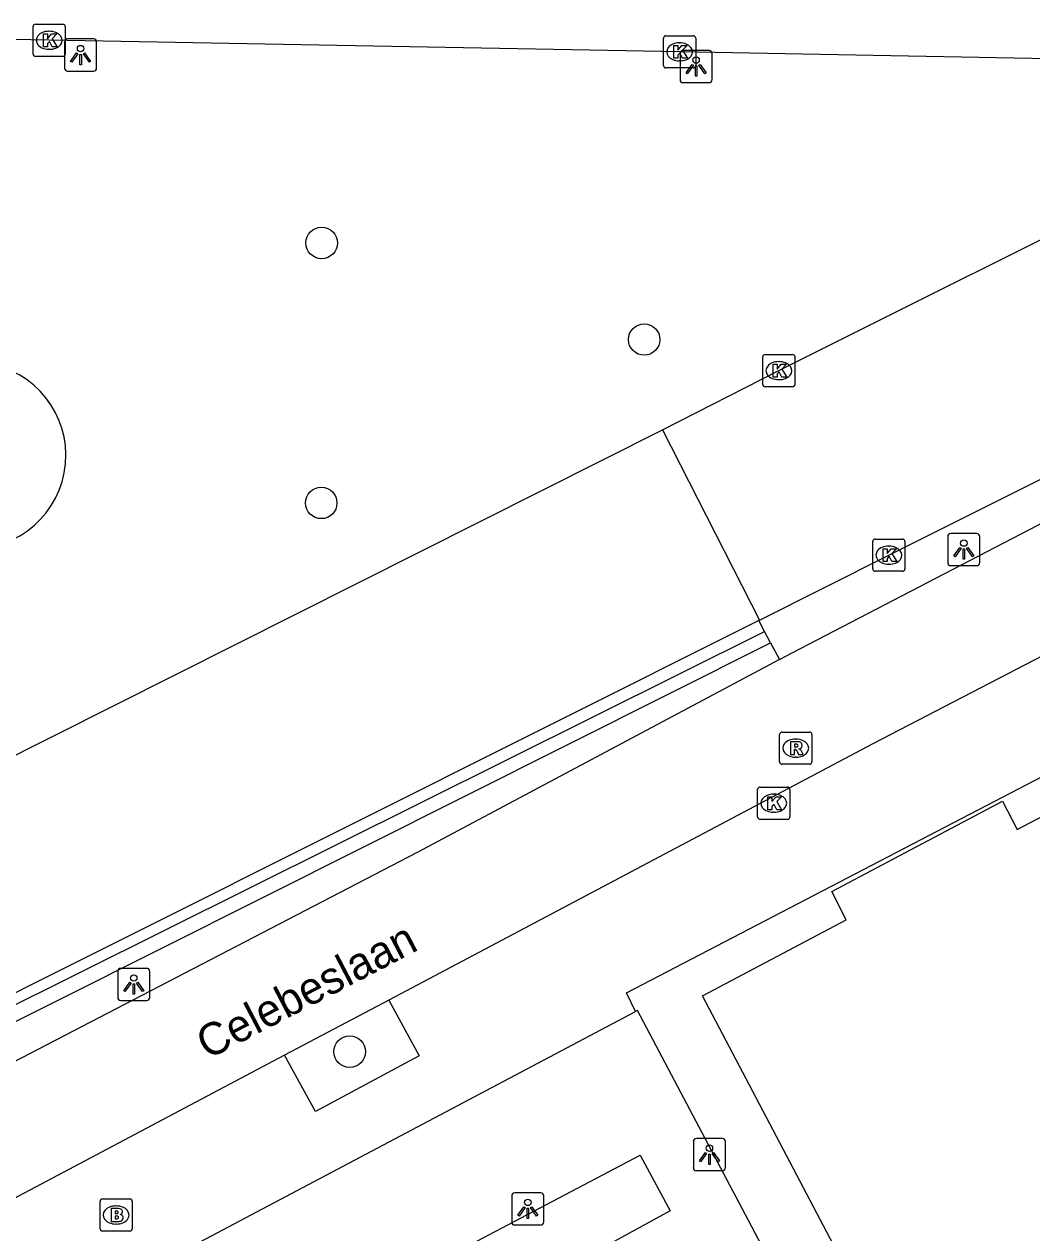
# Model space of a CAD drawing. Extents: x 162880 to 165536, y 384011 to 385179.
# Drawn here: x 163011.59 to 163042.88, y 384221.49 to 384259.01 of the extents above; entities that cross this region are included whole.
import ezdxf

# ---------------------------------------------------------------- set-up
doc = ezdxf.new("R2010")
doc.units = 0
for name, color, linetype in [('IMGEO_Berm_groen', 7, 'Continuous'), ('IMGEO_Boom', 7, 'Continuous'), ('IMGEO_Brandkraan', 7, 'Continuous'), ('IMGEO_Fietspad_gesloten', 7, 'Continuous'), ('IMGEO_Kolk', 7, 'Continuous'), ('IMGEO_Lichtpunt', 7, 'Continuous'), ('IMGEO_Muur', 7, 'Continuous'), ('IMGEO_Openbare_ruimte_label', 7, 'Continuous'), ('IMGEO_Parkeervlak_open', 7, 'Continuous'), ('IMGEO_Rijbaan_lokaal_gesloten', 7, 'Continuous'), ('IMGEO_Rijbaan_lokaal_open', 7, 'Continuous'), ('IMGEO_Rioolput', 7, 'Continuous'), ('IMGEO_Verkeerseiland_open', 7, 'Continuous'), ('IMGEO_Voetpad_open', 7, 'Continuous')]:
    doc.layers.add(name, color=color, linetype=linetype)

msp = doc.modelspace()

# ---------------------------------------------------------------- linework, layer by layer
at = {"layer": 'IMGEO_Berm_groen'}
msp.add_arc((163009.999, 384245.62), 2.884, 267.7669, 81.9361, dxfattribs=at)
at = {"layer": 'IMGEO_Boom'}
for centre in [(163020.825, 384252.217), (163030.841, 384249.219), (163020.811, 384244.148), (163021.693, 384227.118)]:
    msp.add_circle(centre, 0.489, dxfattribs=at)
at = {"layer": 'IMGEO_Brandkraan'}
for p, q in [((163014.016, 384222.547), (163014.868, 384222.547)), ((163013.941, 384221.621), (163013.941, 384222.473)), ((163014.429, 384222.327), (163014.454, 384222.327)), ((163014.942, 384222.473), (163014.942, 384221.621)), ((163014.868, 384221.547), (163014.016, 384221.547)), ((163014.452, 384221.767), (163014.427, 384221.767))]:
    msp.add_line(p, q, dxfattribs=at)
for points in [[(163014.016, 384222.547), (163014.868, 384222.547)], [(163013.941, 384221.621), (163013.941, 384222.473)], [(163014.289, 384222.247), (163014.289, 384221.847), (163014.502, 384221.847)], [(163014.52, 384222.247), (163014.289, 384222.247)], [(163014.942, 384222.473), (163014.942, 384221.621)], [(163014.468, 384222.166), (163014.414, 384222.166), (163014.414, 384222.09)], [(163014.414, 384222.09), (163014.467, 384222.09)], [(163014.476, 384222.014), (163014.414, 384222.014), (163014.414, 384221.933)], [(163014.414, 384221.933), (163014.476, 384221.933)], [(163014.868, 384221.547), (163014.016, 384221.547)]]:
    msp.add_lwpolyline(points, dxfattribs=at)
for centre, radius, start, end in [((163014.018, 384222.471), 0.0765, 91.552, 178.448), ((163014.018, 384222.471), 0.0765, 91.552, 178.448), ((163014.866, 384222.471), 0.0765, 1.552, 88.448), ((163014.866, 384222.471), 0.0765, 1.552, 88.448), ((163014.524, 384222.102), 0.145, 59.4692, 91.5367), ((163014.549, 384222.149), 0.0922, 285.5137, 58.1501), ((163014.469, 384222.128), 0.0379, 267.8285, 90.9355), ((163014.477, 384221.973), 0.0404, 269.8759, 90.5077), ((163014.508, 384222.098), 0.251, 268.6676, 293.5347), ((163014.554, 384221.957), 0.105, 301.3115, 78.989), ((163014.018, 384221.623), 0.0765, 181.552, 268.448), ((163014.018, 384221.623), 0.0765, 181.552, 268.448), ((163014.866, 384221.623), 0.0765, 271.552, 358.448), ((163014.866, 384221.623), 0.0765, 271.552, 358.448)]:
    msp.add_arc(centre, radius, start, end, dxfattribs=at)
for centre, major_axis, ratio, start_param, end_param in [((163014.428, 384222.047), (-0.387, 0.002), 0.722429, 4.712389, 7.853982), ((163014.453, 384222.047), (-0.39, 0.002), 0.717154, 1.570796, 4.712389)]:
    msp.add_ellipse(centre, major_axis=major_axis, ratio=ratio, start_param=start_param, end_param=end_param, dxfattribs=at)
at = {"layer": 'IMGEO_Fietspad_gesloten'}
for points in [[(162985.976, 384223.591), (163031.406, 384246.417)], [(163034.397, 384240.497), (162949.477, 384198.002)], [(163034.42, 384240.509), (163034.397, 384240.497)]]:
    msp.add_lwpolyline(points, dxfattribs=at)
at = {"layer": 'IMGEO_Kolk'}
for p, q in [((163011.862, 384258.08), (163011.862, 384258.932)), ((163011.937, 384259.006), (163012.789, 384259.006)), ((163012.863, 384258.932), (163012.863, 384258.08)), ((163012.35, 384258.786), (163012.375, 384258.786)), ((163031.44, 384257.721), (163031.44, 384258.573)), ((163031.515, 384258.647), (163032.367, 384258.647)), ((163032.441, 384258.573), (163032.441, 384257.721)), ((163012.373, 384258.226), (163012.348, 384258.226)), ((163031.928, 384258.427), (163031.953, 384258.427)), ((163012.789, 384258.006), (163011.937, 384258.006)), ((163031.951, 384257.867), (163031.926, 384257.867)), ((163032.367, 384257.647), (163031.515, 384257.647)), ((163034.524, 384247.827), (163034.524, 384248.679)), ((163034.599, 384248.753), (163035.451, 384248.753)), ((163035.012, 384248.533), (163035.037, 384248.533)), ((163035.525, 384248.679), (163035.525, 384247.827)), ((163035.451, 384247.753), (163034.599, 384247.753)), ((163035.035, 384247.973), (163035.01, 384247.973)), ((163037.939, 384242.1), (163037.939, 384242.952)), ((163038.014, 384243.026), (163038.866, 384243.026)), ((163038.427, 384242.806), (163038.452, 384242.806)), ((163038.94, 384242.952), (163038.94, 384242.1)), ((163038.45, 384242.246), (163038.425, 384242.246)), ((163038.866, 384242.026), (163038.014, 384242.026)), ((163034.44, 384235.327), (163035.292, 384235.327)), ((163034.365, 384234.401), (163034.365, 384235.253)), ((163034.853, 384235.107), (163034.878, 384235.107)), ((163035.366, 384235.253), (163035.366, 384234.401)), ((163034.876, 384234.547), (163034.851, 384234.547)), ((163035.292, 384234.327), (163034.44, 384234.327))]:
    msp.add_line(p, q, dxfattribs=at)
for points in [[(163011.862, 384258.08), (163011.862, 384258.932)], [(163011.937, 384259.006), (163012.789, 384259.006)], [(163012.863, 384258.932), (163012.863, 384258.08)], [(163012.183, 384258.706), (163012.306, 384258.706), (163012.306, 384258.555), (163012.436, 384258.706), (163012.6, 384258.706), (163012.454, 384258.555), (163012.607, 384258.306), (163012.455, 384258.306), (163012.37, 384258.47), (163012.306, 384258.403), (163012.306, 384258.306), (163012.183, 384258.306), (163012.183, 384258.706)], [(163031.44, 384257.721), (163031.44, 384258.573)], [(163031.515, 384258.647), (163032.367, 384258.647)], [(163032.441, 384258.573), (163032.441, 384257.721)], [(163031.761, 384258.347), (163031.884, 384258.347), (163031.884, 384258.196), (163032.014, 384258.347), (163032.178, 384258.347), (163032.032, 384258.196), (163032.185, 384257.947), (163032.033, 384257.947), (163031.948, 384258.111), (163031.884, 384258.044), (163031.884, 384257.947), (163031.761, 384257.947), (163031.761, 384258.347)], [(163012.789, 384258.006), (163011.937, 384258.006)], [(163032.367, 384257.647), (163031.515, 384257.647)], [(163034.524, 384247.827), (163034.524, 384248.679)], [(163034.599, 384248.753), (163035.451, 384248.753)], [(163034.845, 384248.453), (163034.968, 384248.453), (163034.968, 384248.302), (163035.098, 384248.453), (163035.262, 384248.453), (163035.116, 384248.302), (163035.269, 384248.053), (163035.117, 384248.053), (163035.032, 384248.217), (163034.968, 384248.15), (163034.968, 384248.053), (163034.845, 384248.053), (163034.845, 384248.453)], [(163035.525, 384248.679), (163035.525, 384247.827)], [(163035.451, 384247.753), (163034.599, 384247.753)], [(163037.939, 384242.1), (163037.939, 384242.952)], [(163038.014, 384243.026), (163038.866, 384243.026)], [(163038.94, 384242.952), (163038.94, 384242.1)], [(163038.26, 384242.726), (163038.383, 384242.726), (163038.383, 384242.575), (163038.513, 384242.726), (163038.677, 384242.726), (163038.531, 384242.575), (163038.684, 384242.326), (163038.532, 384242.326), (163038.447, 384242.49), (163038.383, 384242.423), (163038.383, 384242.326), (163038.26, 384242.326), (163038.26, 384242.726)], [(163038.866, 384242.026), (163038.014, 384242.026)], [(163034.44, 384235.327), (163035.292, 384235.327)], [(163034.365, 384234.401), (163034.365, 384235.253)], [(163034.686, 384235.027), (163034.809, 384235.027), (163034.809, 384234.876), (163034.939, 384235.027), (163035.103, 384235.027), (163034.957, 384234.876), (163035.11, 384234.627), (163034.958, 384234.627), (163034.873, 384234.791), (163034.809, 384234.724), (163034.809, 384234.627), (163034.686, 384234.627), (163034.686, 384235.027)], [(163035.366, 384235.253), (163035.366, 384234.401)], [(163035.292, 384234.327), (163034.44, 384234.327)]]:
    msp.add_lwpolyline(points, dxfattribs=at)
for centre, start, end in [((163011.939, 384258.93), 91.552, 178.448), ((163011.939, 384258.93), 91.552, 178.448), ((163012.787, 384258.93), 1.552, 88.448), ((163012.787, 384258.93), 1.552, 88.448), ((163031.517, 384258.571), 91.552, 178.448), ((163031.517, 384258.571), 91.552, 178.448), ((163032.365, 384258.571), 1.552, 88.448), ((163032.365, 384258.571), 1.552, 88.448), ((163011.939, 384258.082), 181.552, 268.448), ((163011.939, 384258.082), 181.552, 268.448), ((163012.787, 384258.082), 271.552, 358.448), ((163012.787, 384258.082), 271.552, 358.448), ((163031.517, 384257.723), 181.552, 268.448), ((163031.517, 384257.723), 181.552, 268.448), ((163032.365, 384257.723), 271.552, 358.448), ((163032.365, 384257.723), 271.552, 358.448), ((163034.601, 384248.677), 91.552, 178.448), ((163034.601, 384248.677), 91.552, 178.448), ((163035.449, 384248.677), 1.552, 88.448), ((163035.449, 384248.677), 1.552, 88.448), ((163034.601, 384247.829), 181.552, 268.448), ((163034.601, 384247.829), 181.552, 268.448), ((163035.449, 384247.829), 271.552, 358.448), ((163035.449, 384247.829), 271.552, 358.448), ((163038.016, 384242.95), 91.552, 178.448), ((163038.016, 384242.95), 91.552, 178.448), ((163038.864, 384242.95), 1.552, 88.448), ((163038.864, 384242.95), 1.552, 88.448), ((163038.016, 384242.102), 181.552, 268.448), ((163038.016, 384242.102), 181.552, 268.448), ((163038.864, 384242.102), 271.552, 358.448), ((163038.864, 384242.102), 271.552, 358.448), ((163034.442, 384235.251), 91.552, 178.448), ((163034.442, 384235.251), 91.552, 178.448), ((163035.29, 384235.251), 1.552, 88.448), ((163035.29, 384235.251), 1.552, 88.448), ((163034.442, 384234.403), 181.552, 268.448), ((163034.442, 384234.403), 181.552, 268.448), ((163035.29, 384234.403), 271.552, 358.448), ((163035.29, 384234.403), 271.552, 358.448)]:
    msp.add_arc(centre, 0.0765, start, end, dxfattribs=at)
for centre, major_axis, ratio, start_param, end_param in [((163012.349, 384258.506), (-0.387, 0.002), 0.722429, 4.712389, 7.853982), ((163012.374, 384258.506), (-0.39, 0.002), 0.717154, 1.570796, 4.712389), ((163031.927, 384258.147), (-0.387, 0.002), 0.722429, 4.712389, 7.853982), ((163031.952, 384258.147), (-0.39, 0.002), 0.717154, 1.570796, 4.712389), ((163035.011, 384248.253), (-0.387, 0.002), 0.722429, 4.712389, 7.853982), ((163035.036, 384248.253), (-0.39, 0.002), 0.717154, 1.570796, 4.712389), ((163038.426, 384242.526), (-0.387, 0.002), 0.722429, 4.712389, 7.853982), ((163038.451, 384242.526), (-0.39, 0.002), 0.717154, 1.570796, 4.712389), ((163034.852, 384234.827), (-0.387, 0.002), 0.722429, 4.712389, 7.853982), ((163034.877, 384234.827), (-0.39, 0.002), 0.717154, 1.570796, 4.712389)]:
    msp.add_ellipse(centre, major_axis=major_axis, ratio=ratio, start_param=start_param, end_param=end_param, dxfattribs=at)
at = {"layer": 'IMGEO_Lichtpunt'}
for p, q in [((163012.838, 384258.452), (163012.838, 384257.645)), ((163012.838, 384258.452), (163012.838, 384257.645)), ((163013.74, 384258.547), (163012.932, 384258.547)), ((163013.74, 384258.547), (163012.932, 384258.547)), ((163013.834, 384257.645), (163013.834, 384258.452)), ((163013.834, 384257.645), (163013.834, 384258.452)), ((163032.857, 384258.19), (163032.049, 384258.19)), ((163032.857, 384258.19), (163032.049, 384258.19)), ((163031.955, 384258.095), (163031.955, 384257.288)), ((163031.955, 384258.095), (163031.955, 384257.288)), ((163032.951, 384257.288), (163032.951, 384258.095)), ((163032.951, 384257.288), (163032.951, 384258.095)), ((163012.932, 384257.551), (163013.74, 384257.551)), ((163012.932, 384257.551), (163013.74, 384257.551)), ((163032.049, 384257.194), (163032.857, 384257.194)), ((163032.049, 384257.194), (163032.857, 384257.194)), ((163041.172, 384243.198), (163040.364, 384243.198)), ((163041.172, 384243.198), (163040.364, 384243.198)), ((163040.27, 384243.103), (163040.27, 384242.296)), ((163040.27, 384243.103), (163040.27, 384242.296)), ((163041.266, 384242.296), (163041.266, 384243.103)), ((163041.266, 384242.296), (163041.266, 384243.103)), ((163040.364, 384242.202), (163041.172, 384242.202)), ((163040.364, 384242.202), (163041.172, 384242.202)), ((163015.393, 384229.701), (163014.585, 384229.701)), ((163015.393, 384229.701), (163014.585, 384229.701)), ((163014.491, 384229.606), (163014.491, 384228.799)), ((163014.491, 384229.606), (163014.491, 384228.799)), ((163015.487, 384228.799), (163015.487, 384229.606)), ((163015.487, 384228.799), (163015.487, 384229.606)), ((163014.585, 384228.705), (163015.393, 384228.705)), ((163014.585, 384228.705), (163015.393, 384228.705)), ((163033.27, 384224.419), (163032.462, 384224.419)), ((163033.27, 384224.419), (163032.462, 384224.419)), ((163032.368, 384224.324), (163032.368, 384223.517)), ((163032.368, 384224.324), (163032.368, 384223.517)), ((163033.364, 384223.517), (163033.364, 384224.324)), ((163033.364, 384223.517), (163033.364, 384224.324)), ((163032.462, 384223.423), (163033.27, 384223.423)), ((163032.462, 384223.423), (163033.27, 384223.423)), ((163026.729, 384222.64), (163026.729, 384221.833)), ((163026.729, 384222.64), (163026.729, 384221.833)), ((163027.631, 384222.735), (163026.823, 384222.735)), ((163027.631, 384222.735), (163026.823, 384222.735)), ((163027.725, 384221.833), (163027.725, 384222.64)), ((163027.725, 384221.833), (163027.725, 384222.64)), ((163026.823, 384221.739), (163027.631, 384221.739)), ((163026.823, 384221.739), (163027.631, 384221.739))]:
    msp.add_line(p, q, dxfattribs=at)
for points in [[(163013.212, 384258.116), (163013.251, 384258.088), (163013.063, 384257.826), (163013.025, 384257.853), (163013.212, 384258.116)], [(163013.314, 384258.068), (163013.361, 384258.068), (163013.361, 384257.746), (163013.314, 384257.746), (163013.314, 384258.068)], [(163013.424, 384258.088), (163013.462, 384258.115), (163013.649, 384257.853), (163013.61, 384257.825), (163013.424, 384258.088)], [(163032.329, 384257.759), (163032.368, 384257.731), (163032.18, 384257.469), (163032.142, 384257.496), (163032.329, 384257.759)], [(163032.431, 384257.711), (163032.478, 384257.711), (163032.478, 384257.389), (163032.431, 384257.389), (163032.431, 384257.711)], [(163032.541, 384257.731), (163032.579, 384257.758), (163032.766, 384257.496), (163032.727, 384257.468), (163032.541, 384257.731)], [(163040.644, 384242.767), (163040.683, 384242.739), (163040.495, 384242.477), (163040.457, 384242.504), (163040.644, 384242.767)], [(163040.746, 384242.719), (163040.793, 384242.719), (163040.793, 384242.397), (163040.746, 384242.397), (163040.746, 384242.719)], [(163040.856, 384242.739), (163040.894, 384242.766), (163041.081, 384242.504), (163041.042, 384242.476), (163040.856, 384242.739)], [(163014.865, 384229.27), (163014.904, 384229.242), (163014.716, 384228.98), (163014.678, 384229.007), (163014.865, 384229.27)], [(163014.967, 384229.222), (163015.014, 384229.222), (163015.014, 384228.9), (163014.967, 384228.9), (163014.967, 384229.222)], [(163015.077, 384229.242), (163015.115, 384229.269), (163015.302, 384229.007), (163015.263, 384228.979), (163015.077, 384229.242)], [(163032.742, 384223.988), (163032.781, 384223.96), (163032.593, 384223.698), (163032.555, 384223.725), (163032.742, 384223.988)], [(163032.844, 384223.94), (163032.891, 384223.94), (163032.891, 384223.618), (163032.844, 384223.618), (163032.844, 384223.94)], [(163032.954, 384223.96), (163032.992, 384223.987), (163033.179, 384223.725), (163033.14, 384223.697), (163032.954, 384223.96)], [(163027.103, 384222.304), (163027.142, 384222.276), (163026.954, 384222.014), (163026.916, 384222.041), (163027.103, 384222.304)], [(163027.205, 384222.256), (163027.252, 384222.256), (163027.252, 384221.934), (163027.205, 384221.934), (163027.205, 384222.256)], [(163027.315, 384222.276), (163027.353, 384222.303), (163027.54, 384222.041), (163027.501, 384222.013), (163027.315, 384222.276)]]:
    msp.add_lwpolyline(points, dxfattribs=at)
for centre in [(163013.337, 384258.25), (163032.454, 384257.893), (163040.769, 384242.901), (163014.99, 384229.404), (163032.867, 384224.122), (163027.228, 384222.438)]:
    msp.add_circle(centre, 0.0994, dxfattribs=at)
for centre, start, end in [((163012.932, 384258.452), 90, 180), ((163012.932, 384258.452), 90, 180), ((163013.74, 384258.452), 0, 90), ((163013.74, 384258.452), 0, 90), ((163032.049, 384258.095), 90, 180), ((163032.049, 384258.095), 90, 180), ((163032.857, 384258.095), 0, 90), ((163032.857, 384258.095), 0, 90), ((163012.932, 384257.645), 180, 270), ((163012.932, 384257.645), 180, 270), ((163013.74, 384257.645), 270, 0), ((163013.74, 384257.645), 270, 360), ((163032.049, 384257.288), 180, 270), ((163032.049, 384257.288), 180, 270), ((163032.857, 384257.288), 270, 0), ((163032.857, 384257.288), 270, 360), ((163040.364, 384243.103), 90, 180), ((163040.364, 384243.103), 90, 180), ((163041.172, 384243.103), 0, 90), ((163041.172, 384243.103), 0, 90), ((163040.364, 384242.296), 180, 270), ((163040.364, 384242.296), 180, 270), ((163041.172, 384242.296), 270, 0), ((163041.172, 384242.296), 270, 360), ((163014.585, 384229.606), 90, 180), ((163014.585, 384229.606), 90, 180), ((163015.393, 384229.606), 0, 90), ((163015.393, 384229.606), 0, 90), ((163014.585, 384228.799), 180, 270), ((163014.585, 384228.799), 180, 270), ((163015.393, 384228.799), 270, 0), ((163015.393, 384228.799), 270, 360), ((163032.462, 384224.324), 90, 180), ((163032.462, 384224.324), 90, 180), ((163033.27, 384224.324), 0, 90), ((163033.27, 384224.324), 0, 90), ((163032.462, 384223.517), 180, 270), ((163032.462, 384223.517), 180, 270), ((163033.27, 384223.517), 270, 0), ((163033.27, 384223.517), 270, 360), ((163026.823, 384222.64), 90, 180), ((163026.823, 384222.64), 90, 180), ((163027.631, 384222.64), 0, 90), ((163027.631, 384222.64), 0, 90), ((163026.823, 384221.833), 180, 270), ((163026.823, 384221.833), 180, 270), ((163027.631, 384221.833), 270, 0), ((163027.631, 384221.833), 270, 360)]:
    msp.add_arc(centre, 0.0946, start, end, dxfattribs=at)
at = {"layer": 'IMGEO_Muur'}
for points in [[(162947.574, 384196.509), (162949.271, 384197.384), (163000, 384222.957), (163034.579, 384240.157)], [(162947.981, 384196.226), (162949.51, 384197.083), (163000, 384222.384), (163034.767, 384239.806)], [(163034.767, 384239.806), (163034.579, 384240.157)]]:
    msp.add_lwpolyline(points, dxfattribs=at)
at = {"layer": 'IMGEO_Parkeervlak_open'}
msp.add_lwpolyline([(163040.222, 384210.272), (163041.946, 384211.188), (163032.652, 384228.845), (163037.115, 384231.211), (163036.667, 384232.088), (163041.974, 384234.886), (163042.428, 384234.014), (163046.764, 384236.284)], dxfattribs=at)
at = {"layer": 'IMGEO_Rijbaan_lokaal_gesloten'}
for points in [[(163031.406, 384246.417), (163035.025, 384248.253), (163047.128, 384254.295), (163048.235, 384254.869), (163049.129, 384255.319), (163050.998, 384256.102)], [(163034.42, 384240.509), (163038.44, 384242.526), (163056.687, 384251.652)], [(163031.406, 384246.417), (163034.42, 384240.509)]]:
    msp.add_lwpolyline(points, dxfattribs=at)
at = {"layer": 'IMGEO_Rijbaan_lokaal_open'}
for points in [[(163045.81, 384257.88), (163043.434, 384257.933), (163031.941, 384258.147), (163012.363, 384258.506), (162991.826, 384258.886), (162990.027, 384258.876), (162988.781, 384258.793)], [(163035.046, 384239.284), (163035.414, 384239.48), (163057.072, 384250.727)], [(163059.442, 384247.777), (163054.656, 384245.325), (163037.941, 384236.666), (163022.913, 384228.717)], [(163035.046, 384239.284), (163023.796, 384233.299), (163000, 384220.956), (162955.281, 384197.725), (162949.67, 384195.053)], [(163022.913, 384228.717), (163019.672, 384227.003)], [(163014.549, 384219.892), (163030.573, 384228.36)], [(163040.222, 384210.272), (163030.638, 384228.394), (163030.573, 384228.36)], [(163019.672, 384227.003), (163010.902, 384222.364), (163010.26, 384222.03)], [(163023.702, 384220.213), (163030.715, 384223.909), (163031.645, 384222.176), (163029.909, 384221.222)]]:
    msp.add_lwpolyline(points, dxfattribs=at)
at = {"layer": 'IMGEO_Rioolput'}
for p, q in [((163035.048, 384236.11), (163035.048, 384236.962)), ((163035.123, 384237.036), (163035.975, 384237.036)), ((163035.536, 384236.816), (163035.561, 384236.816)), ((163036.049, 384236.962), (163036.049, 384236.11)), ((163035.559, 384236.256), (163035.534, 384236.256)), ((163035.975, 384236.036), (163035.123, 384236.036))]:
    msp.add_line(p, q, dxfattribs=at)
for points in [[(163035.048, 384236.11), (163035.048, 384236.962)], [(163035.123, 384237.036), (163035.975, 384237.036)], [(163036.049, 384236.962), (163036.049, 384236.11)], [(163035.637, 384236.734), (163035.385, 384236.736), (163035.385, 384236.336)], [(163035.385, 384236.336), (163035.509, 384236.336), (163035.509, 384236.498), (163035.52, 384236.498)], [(163035.563, 384236.655), (163035.509, 384236.655), (163035.509, 384236.574)], [(163035.509, 384236.574), (163035.561, 384236.574)], [(163035.567, 384236.469), (163035.638, 384236.336), (163035.778, 384236.336), (163035.713, 384236.462)], [(163035.975, 384236.036), (163035.123, 384236.036)]]:
    msp.add_lwpolyline(points, dxfattribs=at)
for centre, radius, start, end in [((163035.125, 384236.96), 0.0765, 91.552, 178.448), ((163035.125, 384236.96), 0.0765, 91.552, 178.448), ((163035.973, 384236.96), 0.0765, 1.552, 88.448), ((163035.973, 384236.96), 0.0765, 1.552, 88.448), ((163035.519, 384236.445), 0.0533, 26.0293, 88.6989), ((163035.545, 384236.763), 0.19, 274.7715, 282.9687), ((163035.569, 384236.559), 0.0964, 77.0061, 93.1865), ((163035.583, 384236.616), 0.0378, 276.6634, 79.6772), ((163035.636, 384236.624), 0.109, 350.3612, 89.416), ((163035.634, 384236.624), 0.112, 277.5842, 350.9817), ((163035.618, 384236.409), 0.108, 29.5134, 73.7905), ((163035.125, 384236.112), 0.0765, 181.552, 268.448), ((163035.125, 384236.112), 0.0765, 181.552, 268.448), ((163035.973, 384236.112), 0.0765, 271.552, 358.448), ((163035.973, 384236.112), 0.0765, 271.552, 358.448)]:
    msp.add_arc(centre, radius, start, end, dxfattribs=at)
for centre, major_axis, ratio, start_param, end_param in [((163035.535, 384236.536), (-0.387, 0.002), 0.722429, 4.712389, 7.853982), ((163035.56, 384236.536), (-0.39, 0.002), 0.717154, 1.570796, 4.712389)]:
    msp.add_ellipse(centre, major_axis=major_axis, ratio=ratio, start_param=start_param, end_param=end_param, dxfattribs=at)
at = {"layer": 'IMGEO_Verkeerseiland_open'}
msp.add_lwpolyline([(163034.579, 384240.157), (163034.397, 384240.497)], dxfattribs=at)
at = {"layer": 'IMGEO_Voetpad_open'}
for points in [[(163034.767, 384239.806), (163035.046, 384239.284)], [(163030.573, 384228.36), (163030.287, 384228.938), (163046.287, 384237.263), (163046.732, 384236.407), (163046.789, 384236.297), (163046.764, 384236.284)], [(163022.913, 384228.717), (163023.854, 384226.982), (163020.635, 384225.255), (163019.672, 384227.003)]]:
    msp.add_lwpolyline(points, dxfattribs=at)

# ---------------------------------------------------------------- texts
at = {"layer": 'IMGEO_Openbare_ruimte_label'}
msp.add_text('Celebeslaan', height=1, rotation=27.5131, dxfattribs=at).set_placement((163017.279, 384226.857))

doc.saveas('drawing.dxf')
